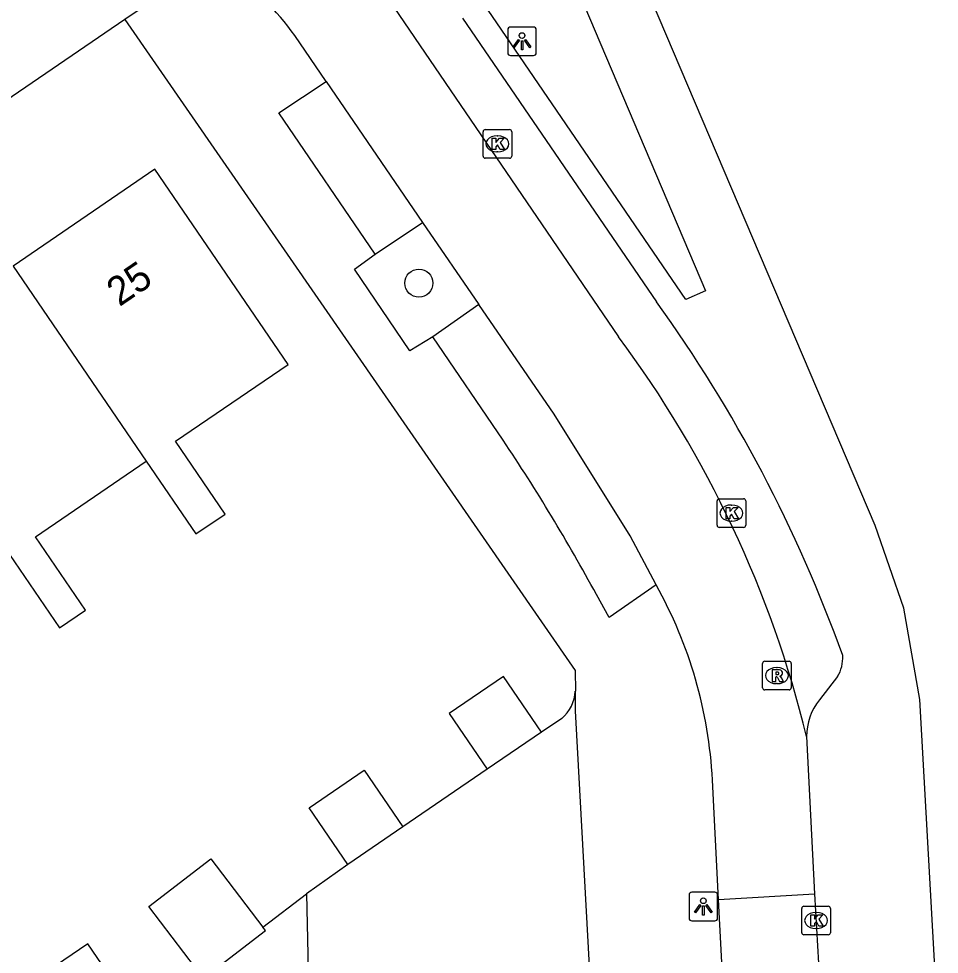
# Model space of a CAD drawing. Extents: x 158087 to 159494, y 382905 to 383981.
# Drawn here: x 158640.51 to 158672.68, y 383617.13 to 383649.83 of the extents above; entities that cross this region are included whole.
import ezdxf

# ---------------------------------------------------------------- set-up
doc = ezdxf.new("R2010")
doc.units = 0
for name, color, linetype in [('IMGEO_Boom', 7, 'Continuous'), ('IMGEO_Hek', 7, 'Continuous'), ('IMGEO_Kolk', 7, 'Continuous'), ('IMGEO_Lichtpunt', 7, 'Continuous'), ('IMGEO_Pand', 7, 'Continuous'), ('IMGEO_Pand_nummerreeks', 7, 'Continuous'), ('IMGEO_Parkeervlak_open', 7, 'Continuous'), ('IMGEO_Rijbaan_lokaal_open', 7, 'Continuous'), ('IMGEO_Rioolput', 7, 'Continuous'), ('IMGEO_Voetpad_open', 7, 'Continuous')]:
    doc.layers.add(name, color=color, linetype=linetype)

msp = doc.modelspace()

# ---------------------------------------------------------------- linework, layer by layer
at = {"layer": 'IMGEO_Boom'}
msp.add_circle((158654.494, 383640.586), 0.489, dxfattribs=at)
at = {"layer": 'IMGEO_Hek'}
msp.add_lwpolyline([(158672.679, 383613.971), (158672.003, 383626.033), (158671.436, 383629.225), (158670.444, 383632.112), (158658.622, 383659.897)], dxfattribs=at)
at = {"layer": 'IMGEO_Kolk'}
for p, q in [((158656.738, 383645.026), (158656.738, 383645.878)), ((158656.813, 383645.952), (158657.665, 383645.952)), ((158657.226, 383645.732), (158657.251, 383645.732)), ((158657.739, 383645.878), (158657.739, 383645.026)), ((158657.249, 383645.172), (158657.224, 383645.172)), ((158657.665, 383644.952), (158656.813, 383644.952)), ((158664.916, 383632.124), (158664.916, 383632.976)), ((158664.991, 383633.05), (158665.843, 383633.05)), ((158665.917, 383632.976), (158665.917, 383632.124)), ((158665.404, 383632.83), (158665.429, 383632.83)), ((158665.843, 383632.05), (158664.991, 383632.05)), ((158665.427, 383632.27), (158665.402, 383632.27)), ((158667.875, 383617.883), (158667.875, 383618.735)), ((158667.95, 383618.809), (158668.802, 383618.809)), ((158668.363, 383618.589), (158668.388, 383618.589)), ((158668.876, 383618.735), (158668.876, 383617.883)), ((158668.386, 383618.029), (158668.361, 383618.029)), ((158668.802, 383617.809), (158667.95, 383617.809))]:
    msp.add_line(p, q, dxfattribs=at)
for points in [[(158656.738, 383645.026), (158656.738, 383645.878)], [(158656.813, 383645.952), (158657.665, 383645.952)], [(158657.739, 383645.878), (158657.739, 383645.026)], [(158657.059, 383645.652), (158657.182, 383645.652), (158657.182, 383645.501), (158657.312, 383645.652), (158657.476, 383645.652), (158657.33, 383645.501), (158657.483, 383645.252), (158657.331, 383645.252), (158657.246, 383645.416), (158657.182, 383645.349), (158657.182, 383645.252), (158657.059, 383645.252), (158657.059, 383645.652)], [(158657.665, 383644.952), (158656.813, 383644.952)], [(158664.916, 383632.124), (158664.916, 383632.976)], [(158664.991, 383633.05), (158665.843, 383633.05)], [(158665.917, 383632.976), (158665.917, 383632.124)], [(158665.237, 383632.75), (158665.36, 383632.75), (158665.36, 383632.599), (158665.49, 383632.75), (158665.654, 383632.75), (158665.508, 383632.599), (158665.661, 383632.35), (158665.509, 383632.35), (158665.424, 383632.514), (158665.36, 383632.447), (158665.36, 383632.35), (158665.237, 383632.35), (158665.237, 383632.75)], [(158665.843, 383632.05), (158664.991, 383632.05)], [(158667.875, 383617.883), (158667.875, 383618.735)], [(158667.95, 383618.809), (158668.802, 383618.809)], [(158668.876, 383618.735), (158668.876, 383617.883)], [(158668.196, 383618.509), (158668.319, 383618.509), (158668.319, 383618.358), (158668.449, 383618.509), (158668.613, 383618.509), (158668.467, 383618.358), (158668.62, 383618.109), (158668.468, 383618.109), (158668.383, 383618.273), (158668.319, 383618.206), (158668.319, 383618.109), (158668.196, 383618.109), (158668.196, 383618.509)], [(158668.802, 383617.809), (158667.95, 383617.809)]]:
    msp.add_lwpolyline(points, dxfattribs=at)
for centre, start, end in [((158656.815, 383645.876), 91.552, 178.448), ((158656.815, 383645.876), 91.552, 178.448), ((158657.663, 383645.876), 1.552, 88.448), ((158657.663, 383645.876), 1.552, 88.448), ((158656.815, 383645.028), 181.552, 268.448), ((158656.815, 383645.028), 181.552, 268.448), ((158657.663, 383645.028), 271.552, 358.448), ((158657.663, 383645.028), 271.552, 358.448), ((158664.993, 383632.974), 91.552, 178.448), ((158664.993, 383632.974), 91.552, 178.448), ((158665.841, 383632.974), 1.552, 88.448), ((158665.841, 383632.974), 1.552, 88.448), ((158664.993, 383632.126), 181.552, 268.448), ((158664.993, 383632.126), 181.552, 268.448), ((158665.841, 383632.126), 271.552, 358.448), ((158665.841, 383632.126), 271.552, 358.448), ((158667.952, 383618.733), 91.552, 178.448), ((158667.952, 383618.733), 91.552, 178.448), ((158668.8, 383618.733), 1.552, 88.448), ((158668.8, 383618.733), 1.552, 88.448), ((158667.952, 383617.885), 181.552, 268.448), ((158667.952, 383617.885), 181.552, 268.448), ((158668.8, 383617.885), 271.552, 358.448), ((158668.8, 383617.885), 271.552, 358.448)]:
    msp.add_arc(centre, 0.0765, start, end, dxfattribs=at)
for centre, major_axis, ratio, start_param, end_param in [((158657.225, 383645.452), (-0.387, 0.002), 0.722429, 4.712389, 7.853982), ((158657.25, 383645.452), (-0.39, 0.002), 0.717154, 1.570796, 4.712389), ((158665.403, 383632.55), (-0.387, 0.002), 0.722429, 4.712389, 7.853982), ((158665.428, 383632.55), (-0.39, 0.002), 0.717154, 1.570796, 4.712389), ((158668.362, 383618.309), (-0.387, 0.002), 0.722429, 4.712389, 7.853982), ((158668.387, 383618.309), (-0.39, 0.002), 0.717154, 1.570796, 4.712389)]:
    msp.add_ellipse(centre, major_axis=major_axis, ratio=ratio, start_param=start_param, end_param=end_param, dxfattribs=at)
at = {"layer": 'IMGEO_Lichtpunt'}
for p, q in [((158657.6, 383649.442), (158657.6, 383648.635)), ((158657.6, 383649.442), (158657.6, 383648.635)), ((158658.502, 383649.537), (158657.694, 383649.537)), ((158658.502, 383649.537), (158657.694, 383649.537)), ((158658.596, 383648.635), (158658.596, 383649.442)), ((158658.596, 383648.635), (158658.596, 383649.442)), ((158657.694, 383648.541), (158658.502, 383648.541)), ((158657.694, 383648.541), (158658.502, 383648.541)), ((158664.837, 383619.296), (158664.029, 383619.296)), ((158664.837, 383619.296), (158664.029, 383619.296)), ((158663.935, 383619.201), (158663.935, 383618.394)), ((158663.935, 383619.201), (158663.935, 383618.394)), ((158664.931, 383618.394), (158664.931, 383619.201)), ((158664.931, 383618.394), (158664.931, 383619.201)), ((158664.029, 383618.3), (158664.837, 383618.3)), ((158664.029, 383618.3), (158664.837, 383618.3))]:
    msp.add_line(p, q, dxfattribs=at)
for points in [[(158657.974, 383649.106), (158658.013, 383649.078), (158657.825, 383648.816), (158657.787, 383648.843), (158657.974, 383649.106)], [(158658.076, 383649.058), (158658.123, 383649.058), (158658.123, 383648.736), (158658.076, 383648.736), (158658.076, 383649.058)], [(158658.186, 383649.078), (158658.224, 383649.105), (158658.411, 383648.843), (158658.372, 383648.815), (158658.186, 383649.078)], [(158664.309, 383618.865), (158664.348, 383618.837), (158664.16, 383618.575), (158664.122, 383618.602), (158664.309, 383618.865)], [(158664.411, 383618.817), (158664.458, 383618.817), (158664.458, 383618.495), (158664.411, 383618.495), (158664.411, 383618.817)], [(158664.521, 383618.837), (158664.559, 383618.864), (158664.746, 383618.602), (158664.707, 383618.574), (158664.521, 383618.837)]]:
    msp.add_lwpolyline(points, dxfattribs=at)
for centre in [(158658.099, 383649.24), (158664.434, 383618.999)]:
    msp.add_circle(centre, 0.0994, dxfattribs=at)
for centre, start, end in [((158657.694, 383649.442), 90, 180), ((158657.694, 383649.442), 90, 180), ((158658.502, 383649.442), 0, 90), ((158658.502, 383649.442), 0, 90), ((158657.694, 383648.635), 180, 270), ((158657.694, 383648.635), 180, 270), ((158658.502, 383648.635), 270, 0), ((158658.502, 383648.635), 270, 360), ((158664.029, 383619.201), 90, 180), ((158664.029, 383619.201), 90, 180), ((158664.837, 383619.201), 0, 90), ((158664.837, 383619.201), 0, 90), ((158664.029, 383618.394), 180, 270), ((158664.029, 383618.394), 180, 270), ((158664.837, 383618.394), 270, 0), ((158664.837, 383618.394), 270, 360)]:
    msp.add_arc(centre, 0.0946, start, end, dxfattribs=at)
at = {"layer": 'IMGEO_Pand'}
for points in [[(158644.97, 383634.361), (158646.705, 383631.819), (158647.728, 383632.517), (158645.993, 383635.06), (158649.93, 383637.747), (158645.274, 383644.567), (158640.317, 383641.179)], [(158640.317, 383641.179), (158644.97, 383634.361)], [(158640.196, 383631.103), (158641.943, 383628.543), (158642.847, 383629.16), (158641.1, 383631.72), (158644.97, 383634.361)], [(158658.783, 383624.893), (158657.452, 383626.843), (158655.554, 383625.548), (158656.885, 383623.598)], [(158658.783, 383624.893), (158656.885, 383623.598)], [(158652.015, 383620.264), (158650.661, 383622.246), (158652.584, 383623.562), (158653.938, 383621.58)], [(158653.938, 383621.58), (158652.015, 383620.264)], [(158646.968, 383616.299), (158646.691, 383616.661), (158645.055, 383618.798), (158647.226, 383620.46), (158649.048, 383618.078)], [(158646.968, 383616.299), (158649.138, 383617.96), (158649.048, 383618.078)], [(158644.714, 383614.887), (158642.932, 383617.498), (158640.7, 383615.975), (158642.482, 383613.364)]]:
    msp.add_lwpolyline(points, dxfattribs=at)
at = {"layer": 'IMGEO_Parkeervlak_open'}
for points in [[(158652.967, 383641.6), (158654.627, 383642.703)], [(158656.592, 383639.84), (158654.982, 383638.712)]]:
    msp.add_lwpolyline(points, dxfattribs=at)
at = {"layer": 'IMGEO_Rijbaan_lokaal_open'}
for points in [[(158653.097, 383651.012), (158661.472, 383638.707)], [(158651.253, 383647.637), (158650.156, 383649.241)], [(158651.253, 383647.637), (158654.627, 383642.703)], [(158654.627, 383642.703), (158656.592, 383639.84)], [(158662.783, 383630.037), (158661.883, 383631.752), (158659.219, 383636.002), (158656.592, 383639.84)], [(158660.723, 383611.837), (158659.969, 383625.636), (158659.962, 383626.325)], [(158659.488, 383625.374), (158658.783, 383624.893)], [(158668.042, 383624.737), (158668.323, 383619.246)], [(158656.885, 383623.598), (158653.938, 383621.58)], [(158664.959, 383619.044), (158664.754, 383623.219)], [(158652.015, 383620.264), (158650.569, 383619.241)], [(158650.569, 383619.241), (158650.637, 383616.062)], [(158664.959, 383619.044), (158668.323, 383619.246)], [(158668.323, 383619.246), (158668.602, 383614.398)], [(158665.226, 383614.207), (158664.959, 383619.044)]]:
    msp.add_lwpolyline(points, dxfattribs=at)
for centre, radius, start, end in [((158642.905, 383644.125), 8.875, 35.2061, 56.1738), ((158630.354, 383615.543), 38.793, 13.7102, 36.6644), ((158649.156, 383622.404), 15.619, 2.9922, 29.2556), ((158658.633, 383626.394), 1.33, 309.9707, 357.0438)]:
    msp.add_arc(centre, radius, start, end, dxfattribs=at)
at = {"layer": 'IMGEO_Rioolput'}
for p, q in [((158666.504, 383626.442), (158666.504, 383627.294)), ((158666.579, 383627.368), (158667.431, 383627.368)), ((158666.992, 383627.148), (158667.017, 383627.148)), ((158667.505, 383627.294), (158667.505, 383626.442)), ((158667.015, 383626.588), (158666.99, 383626.588)), ((158667.431, 383626.368), (158666.579, 383626.368))]:
    msp.add_line(p, q, dxfattribs=at)
for points in [[(158666.504, 383626.442), (158666.504, 383627.294)], [(158666.579, 383627.368), (158667.431, 383627.368)], [(158667.093, 383627.066), (158666.841, 383627.068), (158666.841, 383626.668)], [(158667.505, 383627.294), (158667.505, 383626.442)], [(158666.841, 383626.668), (158666.965, 383626.668), (158666.965, 383626.83), (158666.976, 383626.83)], [(158667.019, 383626.987), (158666.965, 383626.987), (158666.965, 383626.906)], [(158666.965, 383626.906), (158667.017, 383626.906)], [(158667.023, 383626.801), (158667.094, 383626.668), (158667.234, 383626.668), (158667.169, 383626.794)], [(158667.431, 383626.368), (158666.579, 383626.368)]]:
    msp.add_lwpolyline(points, dxfattribs=at)
for centre, radius, start, end in [((158666.581, 383627.292), 0.0765, 91.552, 178.448), ((158666.581, 383627.292), 0.0765, 91.552, 178.448), ((158667.092, 383626.956), 0.109, 350.3612, 89.416), ((158667.429, 383627.292), 0.0765, 1.552, 88.448), ((158667.429, 383627.292), 0.0765, 1.552, 88.448), ((158666.975, 383626.777), 0.0533, 26.0293, 88.6989), ((158667.001, 383627.095), 0.19, 274.7715, 282.9687), ((158667.025, 383626.891), 0.0964, 77.0061, 93.1865), ((158667.039, 383626.948), 0.0378, 276.6634, 79.6772), ((158667.09, 383626.956), 0.112, 277.5842, 350.9817), ((158667.074, 383626.741), 0.108, 29.5134, 73.7905), ((158666.581, 383626.444), 0.0765, 181.552, 268.448), ((158666.581, 383626.444), 0.0765, 181.552, 268.448), ((158667.429, 383626.444), 0.0765, 271.552, 358.448), ((158667.429, 383626.444), 0.0765, 271.552, 358.448)]:
    msp.add_arc(centre, radius, start, end, dxfattribs=at)
for centre, major_axis, ratio, start_param, end_param in [((158666.991, 383626.868), (-0.387, 0.002), 0.722429, 4.712389, 7.853982), ((158667.016, 383626.868), (-0.39, 0.002), 0.717154, 1.570796, 4.712389)]:
    msp.add_ellipse(centre, major_axis=major_axis, ratio=ratio, start_param=start_param, end_param=end_param, dxfattribs=at)
at = {"layer": 'IMGEO_Voetpad_open'}
for points in [[(158672.679, 383613.971), (158672.003, 383626.033), (158671.436, 383629.225), (158670.444, 383632.112), (158658.622, 383659.897)], [(158656.805, 383658.485), (158664.509, 383640.316), (158663.827, 383640.015), (158656.747, 383650.387), (158656.392, 383650.139)], [(158647.27, 383651.854), (158644.221, 383649.804)], [(158644.221, 383649.804), (158639.35, 383646.475), (158618.338, 383632.204)], [(158644.221, 383649.804), (158659.953, 383627.048), (158659.962, 383626.325)], [(158656.021, 383649.851), (158662.801, 383639.929)], [(158652.967, 383641.6), (158649.607, 383646.533), (158651.253, 383647.637)], [(158654.982, 383638.712), (158654.184, 383638.217), (158652.24, 383641.079), (158652.967, 383641.6)], [(158657.436, 383635.102), (158654.982, 383638.712)], [(158662.783, 383630.037), (158661.146, 383628.899), (158660.696, 383629.702)], [(158669.124, 383626.833), (158668.488, 383626.024)], [(158649.048, 383618.078), (158650.569, 383619.241)]]:
    msp.add_lwpolyline(points, dxfattribs=at)
for centre, radius, start, end in [((158622.18, 383610.664), 50.065, 19.7334, 35.7707), ((158601.227, 383597.484), 67.636, 28.44684, 33.79223), ((158668.003, 383627.499), 1.304, 329.2892, 3.0422), ((158670.09, 383624.748), 2.048, 141.4655, 180.3078)]:
    msp.add_arc(centre, radius, start, end, dxfattribs=at)

# ---------------------------------------------------------------- texts
at = {"layer": 'IMGEO_Pand_nummerreeks'}
msp.add_text('25', height=1, rotation=34.3488, dxfattribs=at).set_placement((158644.031, 383639.745))

doc.saveas('drawing.dxf')
